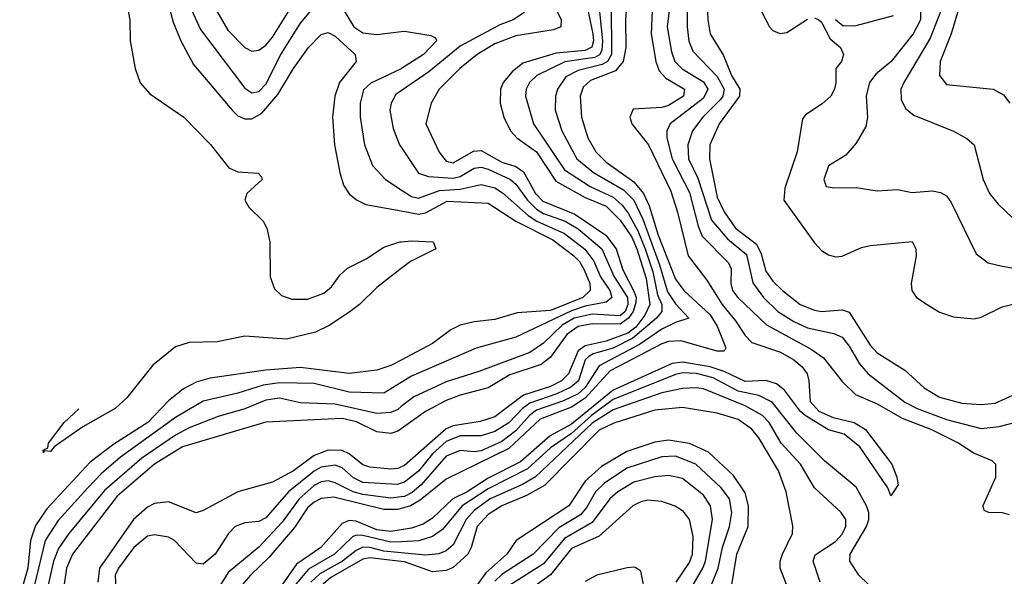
# Model space of a CAD drawing. Header units: inches. Extents: x 990535 to 1117859, y 769386 to 892122.
# Tile 314 of 656: x 1068902 to 1071736, y 780726 to 782331. Entities that reach past the tile are written whole.
import ezdxf

# ---------------------------------------------------------------- set-up
doc = ezdxf.new("R2010")
doc.units = ezdxf.units.IN
doc.header["$MEASUREMENT"] = 0
doc.layers.add('B0768', color=7, linetype='Continuous')
doc.layers.add('B0778', color=7, linetype='Continuous')

msp = doc.modelspace()

# ---------------------------------------------------------------- linework, layer by layer
at = {"layer": 'B0768', "color": 5}
for points, elevation in [([(1069310, 782449.3), (1069343.4, 782323.4), (1069365.5, 782270), (1069401.7, 782201.7), (1069513.5, 782070), (1069530, 782053.5), (1069550, 782044.4), (1069570, 782044.7), (1069598.5, 782061.5), (1069645.3, 782114.7), (1069690, 782190.1), (1069733.3, 782250), (1069770, 782288.1), (1069790, 782293.2), (1069810, 782283.2), (1069867.5, 782230), (1069870.1, 782210.1), (1069822.1, 782150), (1069809.2, 782110), (1069802.3, 782050), (1069808.5, 781970), (1069823.4, 781890), (1069834.1, 781854.1), (1069850, 781828.8), (1069871.2, 781811.2), (1069898.4, 781798.4), (1070000, 781779.4)], 2720), ([(1069420.5, 782440.5), (1069500.7, 782300.7), (1069550, 782250.1), (1069570, 782240.3), (1069590, 782243), (1069610, 782257.5), (1069630, 782280.5), (1069687.5, 782372.5)], 2760), ([(1069210.7, 782370.7), (1069218.8, 782330), (1069220.1, 782270), (1069234.6, 782190), (1069248.8, 782148.8), (1069276.9, 782116.9), (1069374.5, 782050), (1069451, 781971), (1069503.4, 781903.4), (1069530, 781892.3), (1069588.5, 781888.5), (1069597.7, 781877.8), (1069600.3, 781870), (1069556.1, 781830), (1069550.2, 781810), (1069561.5, 781790), (1069603.1, 781750), (1069613.6, 781730), (1069621.8, 781690), (1069622.9, 781590), (1069634.9, 781554.9), (1069655.6, 781535.6), (1069685, 781525), (1069730, 781525.3), (1069777.6, 781542.5), (1069799.3, 781560.7), (1069824.7, 781595.3), (1069845.5, 781614.5), (1069898.9, 781641.1), (1069950, 781675), (1069996.2, 781690), (1070000, 781690.3)], 2680), ([(1069391, 782371), (1069422.4, 782302.4), (1069550, 782133.4), (1069570, 782119.6), (1069590, 782123.6), (1069610, 782144.7), (1069653.4, 782230), (1069710, 782320.1), (1069750, 782367.5)], 2740), ([(1069828.3, 782368.3), (1069864.2, 782310), (1069890, 782293), (1069930, 782287.9), (1070000, 782296.5)], 2740), ([(1070000, 782189.3), (1069912.2, 782147.8), (1069891.2, 782128.8), (1069882.1, 782090), (1069882.3, 782050), (1069894.7, 781970), (1069917.2, 781910), (1069954.6, 781870), (1070000, 781840.4)], 2740), ([(1070000, 782125.4), (1069985, 782115), (1069971.1, 782090), (1069967.6, 782070), (1069976.8, 782016.8), (1069995.5, 781970), (1070000, 781963.3)], 2760), ([(1070000, 781613.2), (1069930, 781559.1), (1069880.3, 781510), (1069853.6, 781490), (1069795, 781450), (1069753.8, 781430), (1069670, 781409.5), (1069550, 781418.1), (1069470, 781402.2), (1069390, 781400.1), (1069350, 781387.7), (1069285.2, 781334.8), (1069210, 781241.2), (1069176.5, 781210), (1069083.2, 781156.8), (1069000.8, 781099.2), (1068990, 781086.5), (1068972.3, 781087.7), (1068970, 781082), (1068968.9, 781090), (1068983, 781097), (1068984.7, 781110), (1069029.4, 781170), (1069072, 781209.5)], 2680), ([(1070000, 781349.6), (1069970, 781333.8), (1069930, 781320.1), (1069850, 781311.2), (1069710, 781328.5), (1069610, 781320.3), (1069450, 781297.6), (1069410, 781286.4), (1069373.5, 781266.5), (1069330, 781232.1), (1069270.5, 781169.5), (1069172.6, 781107.4), (1069104.3, 781055.7), (1068979.5, 780920.5), (1068947.1, 780872.9), (1068932.8, 780830), (1068925.6, 780750), (1068901.8, 780670)], 2720), ([(1070000, 781284.6), (1069950, 781254.2), (1069850, 781256.9), (1069750, 781282.2), (1069650, 781284), (1069602.9, 781277.1), (1069530, 781254), (1069430, 781231.5), (1069350, 781184.4), (1069192.1, 781070), (1069137.3, 781022.7), (1069098.2, 780981.8), (1069012.7, 780887.3), (1068974.7, 780830), (1068936.6, 780670), (1068924.1, 780570), (1068928.1, 780530), (1068967.6, 780410), (1068978, 780350), (1068998.1, 780290), (1069013, 780210), (1069015.3, 780170), (1069010.6, 780110.6), (1068992.7, 780000)], 2740), ([(1070000, 781215.4), (1069990, 781207.6), (1069970, 781198.2), (1069930, 781196), (1069810, 781222.8), (1069710, 781226.4), (1069650, 781239.7), (1069610, 781234.1), (1069550, 781209.1), (1069472.8, 781187.2), (1069390, 781154.6), (1069350, 781132.9), (1069253.3, 781066.7), (1069146.1, 780973.9), (1069043, 780850), (1069013.6, 780806.4), (1068999.3, 780770), (1068972.5, 780650)], 2760), ([(1070000, 781151.5), (1069990, 781144.4), (1069970, 781138.3), (1069930, 781143.3), (1069871.3, 781171.3), (1069830, 781181), (1069610, 781170.6), (1069370, 781099.6), (1069290, 781049.5), (1069182.1, 780957.9), (1069053.7, 780790), (1069036.9, 780750), (1069027.7, 780690), (1069031.3, 780631.3), (1069058.4, 780570), (1069064.3, 780530), (1069062.6, 780490), (1069052.3, 780447.7), (1069046.5, 780390), (1069057.7, 780310), (1069062.1, 780170), (1069053.8, 780070), (1069068.1, 780000)], 2780), ([(1070000, 781041.6), (1069990, 781037.4), (1069970, 781035.5), (1069910, 781041.1), (1069890, 781047.7), (1069850, 781079), (1069830, 781088.8), (1069790, 781090.4), (1069750, 781074.6), (1069690, 781030.5), (1069630, 780998.2), (1069530, 780969.5), (1069430, 780916.4), (1069410, 780909.9), (1069330, 780941.6), (1069290, 780936), (1069270, 780925.6), (1069229.2, 780890), (1069131.5, 780750), (1069127, 780710)], 2820), ([(1070000, 780994.7), (1069988.7, 780991.3), (1069890, 780997.1), (1069862.9, 781010), (1069830, 781039.2), (1069810, 781047.2), (1069770, 781040.6), (1069750, 781029.3), (1069676.1, 780970), (1069610, 780895.3), (1069590, 780884.8), (1069550, 780881), (1069522.2, 780870), (1069503, 780850), (1069464.5, 780790), (1069430, 780761.1), (1069410, 780764), (1069347, 780830), (1069330, 780839.1), (1069290, 780846.5), (1069270, 780841.8), (1069230, 780809.3), (1069186, 780750), (1069176.5, 780730), (1069178.8, 780690)], 2840), ([(1070000, 780955.3), (1069970, 780951.7), (1069890, 780962.2), (1069861.8, 780970), (1069810, 780996.2), (1069790, 781001.8), (1069770, 780998.9), (1069750, 780988.6), (1069706.2, 780950), (1069657.1, 780882.9), (1069590, 780810.6), (1069502.4, 780737.6), (1069470, 780686.9)], 2860), ([(1070000, 780922.2), (1069990, 780919.3), (1069950, 780918.8), (1069805.8, 780954.2), (1069770, 780951), (1069750, 780940.6), (1069730, 780923.4), (1069693.1, 780866.9), (1069619.4, 780780.6), (1069566.6, 780730), (1069498.3, 780650), (1069470, 780633.8), (1069395.4, 780604.6), (1069335.3, 780564.7), (1069241.7, 780470), (1069217.9, 780430), (1069186.9, 780270), (1069184.1, 780184.1), (1069193.8, 780106.3), (1069203.9, 780070), (1069247.6, 780000)], 2880), ([(1070000, 780860.4), (1069970, 780855.6), (1069930, 780860.2), (1069870, 780885), (1069850, 780887.4), (1069830, 780879), (1069769, 780810), (1069698.5, 780761.5), (1069650, 780691)], 2920), ([(1070000, 780826.3), (1069970, 780824.6), (1069890, 780843.8), (1069870, 780844.7), (1069859.7, 780840.3), (1069807.6, 780790), (1069732.8, 780747.2), (1069651.4, 780650)], 2940), ([(1070000, 780794), (1069950, 780798.6), (1069910, 780809.8), (1069890, 780810.6), (1069870, 780801.3), (1069831.5, 780770), (1069766, 780733.9), (1069740, 780710)], 2960), ([(1070000, 780768.9), (1069910, 780779.6), (1069890, 780775.8), (1069797.2, 780722.8), (1069775.7, 780704.3), (1069730.5, 780650), (1069630, 780556.6), (1069549.7, 780510), (1069450.3, 780370), (1069439.5, 780350), (1069427.4, 780310), (1069428.2, 780290), (1069435.9, 780275.9), (1069495.9, 780235.9), (1069538.2, 780170), (1069544.6, 780150), (1069550.9, 780070), (1069550.1, 780010), (1069553.7, 780000)], 2980)]:
    msp.add_lwpolyline(points, dxfattribs=dict(at, elevation=elevation))
at = {"layer": 'B0778', "color": 5}
for points, elevation in [([(1070655.6, 782470), (1070645.6, 782330), (1070646.7, 782250), (1070639, 782210), (1070616.9, 782183.1), (1070545, 782155), (1070523.9, 782136.1), (1070515.7, 782110), (1070518.9, 782050), (1070537, 781990), (1070560.6, 781950), (1070590, 781920.4), (1070670, 781863), (1070697.6, 781830), (1070714.4, 781794.4), (1070740.3, 781710), (1070790, 781582.7), (1070813.6, 781550), (1070890, 781479.7), (1070910, 781447.7), (1070935.1, 781384.9), (1070930, 781375.4), (1070910, 781375.8), (1070804.9, 781404.9), (1070770, 781403.4), (1070750, 781396.6), (1070601.8, 781318.2), (1070530, 781240), (1070490, 781214.3), (1070400.4, 781179.6), (1070310, 781094.7), (1070130, 781006.7), (1070054.3, 780945.7), (1070026.8, 780930), (1070000, 780922.2)], 2880), ([(1070727.5, 782470), (1070719.9, 782290), (1070733, 782210), (1070743.1, 782183.1), (1070762, 782162), (1070815.4, 782130), (1070812.9, 782110), (1070770, 782083.5), (1070750, 782077.8), (1070667.7, 782072.3), (1070658.6, 782050), (1070664.4, 782030), (1070711.7, 781970), (1070776.1, 781836.1), (1070795.7, 781775.7), (1070826.5, 781650), (1070879.6, 781579.6), (1070923.8, 781510), (1070962.8, 781462.8), (1070990, 781420.7), (1071010, 781400.6), (1071092.3, 781372.3), (1071130.3, 781350.4), (1071154.2, 781330), (1071168.6, 781310), (1071173.6, 781290), (1071177, 781230), (1071202.5, 781202.5), (1071243.9, 781183.9), (1071304, 781170), (1071336.5, 781150), (1071412.2, 781050), (1071427.3, 781012.7), (1071430.4, 780990), (1071410, 780958), (1071401.3, 780981.3), (1071320.1, 781100.1), (1071275.7, 781135.7), (1071230, 781148.2), (1071162.9, 781190), (1071150, 781201), (1071103.3, 781263.3), (1071081, 781281), (1071050, 781290.5), (1070990, 781288.3), (1070930, 781316.6), (1070889.2, 781330), (1070810, 781343.4), (1070780.5, 781339.5), (1070610, 781262.6), (1070490, 781164.5), (1070428.7, 781131.3), (1070343.3, 781056.7), (1070250, 781008.9), (1070190, 780970.1), (1070149.2, 780950), (1070090, 780894.3), (1070063.2, 780876.8), (1070030, 780865.2), (1070000, 780860.4)], 2920), ([(1070823.8, 782450), (1070823.3, 782310), (1070828.4, 782268.4), (1070840.1, 782240.1), (1070910, 782166.8), (1070929.8, 782130), (1070926.1, 782110), (1070919.4, 782100.6), (1070868.1, 782050), (1070838.4, 782010), (1070824.9, 781970), (1070827.2, 781930), (1070854.1, 781874.1), (1070893.2, 781753.2), (1070939.5, 781699.5), (1070994.3, 781654.3), (1071012.7, 781572.7), (1071042.9, 781530), (1071084, 781490), (1071130, 781460.7), (1071170, 781442.6), (1071245.9, 781425.9), (1071270, 781415.2), (1071290, 781390.1), (1071319.2, 781339.2), (1071344.6, 781310), (1071450, 781228.4), (1071485.1, 781210), (1071570, 781178.2), (1071670, 781152.8), (1071721.7, 781158.3), (1071824.8, 781184.8)], 2960), ([(1070562.9, 782430), (1070579.8, 782270), (1070577.8, 782242.2), (1070571, 782229), (1070558, 782222), (1070470.9, 782209.1), (1070390.6, 782170), (1070369.3, 782150), (1070359.9, 782130), (1070358.3, 782110), (1070381.2, 782030), (1070470, 781898.1), (1070543.9, 781850), (1070610, 781819.5), (1070636.5, 781796.5), (1070653.4, 781773.4), (1070681.8, 781721.8), (1070702.3, 781670), (1070724.2, 781604.2), (1070737.6, 781537.6), (1070750, 781510), (1070750.8, 781489.2), (1070734.7, 781470), (1070666.8, 781413.2), (1070610, 781383.7), (1070552.8, 781367.2), (1070540.3, 781359.7), (1070529.5, 781350), (1070510.4, 781290), (1070488.7, 781271.3), (1070447.8, 781252.2), (1070370, 781225.7), (1070349.5, 781210.5), (1070310, 781168.7), (1070270, 781144), (1070230, 781131.2), (1070170, 781131.5), (1070130, 781115.3), (1070090, 781079.6), (1070050, 781029.7), (1070010, 780997.8), (1070000, 780994.7)], 2840), ([(1070879, 782430), (1070882.5, 782330), (1070889.3, 782290), (1070927.8, 782227.8), (1070950.6, 782170), (1070975.1, 782130), (1070973.7, 782110), (1070915.9, 782030), (1070888.4, 781970), (1070887.6, 781930), (1070910, 781819.4), (1070930, 781776.4), (1070962.8, 781730), (1071023.2, 781683.2), (1071036.2, 781656.2), (1071050, 781605.9), (1071070, 781577.5), (1071097.5, 781550), (1071149, 781510), (1071190, 781493), (1071210.1, 781490.1), (1071270, 781494.3), (1071290, 781488.1), (1071350, 781392.9), (1071370, 781370.1), (1071450, 781320.6), (1071505.3, 781270), (1071550, 781242.9), (1071614.1, 781225.9), (1071670, 781221.3), (1071710, 781225.9), (1071770, 781252.4)], 2980), ([(1070000, 782367.9), (1070130, 782370.7), (1070210, 782392.3), (1070270, 782391.8), (1070350.1, 782410.1), (1070362.7, 782390), (1070365, 782370), (1070353.4, 782350), (1070322.3, 782330), (1070284.5, 782315.5), (1070170, 782253.9), (1070079.3, 782180.7), (1070000, 782125.4)], 2760), ([(1070526.7, 782410), (1070552, 782290), (1070554.1, 782270), (1070548.8, 782251.2), (1070530, 782241.6), (1070445.9, 782234.1), (1070350, 782205.5), (1070319.4, 782180.6), (1070294.1, 782150), (1070285.5, 782130), (1070284.8, 782090), (1070295.2, 782050), (1070315, 782010), (1070333, 781990), (1070389.9, 781949.9), (1070444.9, 781864.9), (1070530, 781818), (1070590, 781793.5), (1070630, 781752.8), (1070663.6, 781703.6), (1070678.6, 781670), (1070705.1, 781585.1), (1070715.6, 781510), (1070701.2, 781478.8), (1070675.1, 781444.9), (1070652.8, 781427.2), (1070590, 781403.7), (1070530, 781390.8), (1070510, 781376.6), (1070481.5, 781310), (1070462, 781290), (1070430, 781273.4), (1070351.8, 781248.2), (1070270, 781186.3), (1070227.3, 781172.7), (1070150, 781160), (1070130, 781151.2), (1070010, 781045.8), (1070000, 781041.6)], 2820), ([(1070775.2, 782390), (1070766.2, 782310), (1070778.1, 782238.1), (1070787.9, 782210), (1070808.7, 782188.7), (1070870, 782151.1), (1070882.6, 782130), (1070870, 782104.7), (1070774.2, 782030), (1070764.4, 782010), (1070764.8, 781990), (1070780.2, 781930), (1070830, 781833), (1070855.1, 781735.1), (1070866.7, 781706.7), (1070942, 781630), (1070950, 781613), (1070949.3, 781570.7), (1070954, 781550), (1070968.8, 781530), (1071051.4, 781451.4), (1071180.7, 781380.7), (1071216.2, 781356.2), (1071270, 781287.5), (1071308.2, 781250), (1071370, 781224), (1071442.2, 781182.2), (1071526.4, 781150), (1071605.3, 781110), (1071650, 781081.7), (1071700.6, 781060.6), (1071711, 781050), (1071710.8, 781010.8), (1071674.7, 780930), (1071677.3, 780917.3), (1071691, 780911), (1071729.9, 780910.1), (1071750, 780904.6)], 2940), ([(1070437.8, 782377.8), (1070460.8, 782330), (1070459.7, 782310), (1070438.9, 782301.1), (1070330, 782283.7), (1070270, 782260.6), (1070219.2, 782230), (1070168.8, 782190), (1070109.1, 782130), (1070086.1, 782090), (1070071.1, 782030), (1070109.2, 781949.2), (1070130, 781923.3), (1070150, 781917.9), (1070208, 781952), (1070230, 781953.8), (1070290, 781919.8), (1070330, 781907.7), (1070351.8, 781891.8), (1070387, 781830), (1070407.7, 781807.7), (1070499.5, 781770), (1070589.5, 781710), (1070619.2, 781670), (1070638, 781610), (1070670, 781548.6), (1070676.1, 781530), (1070675.1, 781515.1), (1070668.3, 781490), (1070654.4, 781470), (1070630, 781452.9), (1070550, 781454.5), (1070510, 781446.1), (1070476.5, 781423.5), (1070430, 781358.1), (1070403.4, 781336.6), (1070313, 781307), (1070250, 781270), (1070170, 781248.9), (1070130, 781233.1), (1070070, 781201.9), (1070000, 781151.5)], 2780), ([(1070604.3, 782375.7), (1070605.5, 782230), (1070593.7, 782210), (1070578.9, 782201.1), (1070510, 782184.2), (1070474.4, 782165.6), (1070450.1, 782130), (1070444.4, 782110), (1070443.5, 782070), (1070462.3, 782010), (1070505.3, 781930), (1070553.4, 781890), (1070639.8, 781839.8), (1070670, 781810.1), (1070695.9, 781755.9), (1070743.9, 781623.9), (1070766.4, 781546.4), (1070790, 781512.2), (1070828.2, 781470), (1070790, 781458.2), (1070750, 781438.8), (1070685.9, 781394.1), (1070570, 781333.3), (1070530, 781270.2), (1070510, 781252.7), (1070467.4, 781232.6), (1070390, 781205.5), (1070369.7, 781190.3), (1070330, 781145.7), (1070290, 781115.1), (1070230, 781088.1), (1070210, 781085.4), (1070170, 781089.1), (1070130, 781072.6), (1070057.7, 780990), (1070031.9, 780968.1), (1070010, 780956.4), (1070000, 780955.3)], 2860), ([(1071036.4, 782356.4), (1071060.4, 782310), (1071070, 782299.1), (1071090, 782290.8), (1071110, 782293.3), (1071170, 782332.1)], 3020), ([(1071562.1, 782377.9), (1071523, 782277), (1071447.5, 782150), (1071438.7, 782130), (1071439.4, 782099.4), (1071453.2, 782073.2), (1071475.5, 782055.5), (1071590, 782009.2), (1071628.6, 781988.6), (1071650, 781970.3), (1071675.8, 781870), (1071693.9, 781830), (1071718.9, 781798.9), (1071759.8, 781759.8)], 3060), ([(1071607.4, 782370), (1071583.8, 782290), (1071552, 782210), (1071550.1, 782170.1), (1071570, 782143.5), (1071704, 782130), (1071733.6, 782113.6), (1071751.9, 782090)], 3080), ([(1071190, 782335.7), (1071202.1, 782330), (1071210, 782323.6), (1071234.9, 782274.9), (1071265, 782250), (1071273.8, 782230), (1071267.5, 782210), (1071251.5, 782190), (1071251.3, 782148.7), (1071247.5, 782130), (1071236.6, 782110), (1071212.3, 782087.8), (1071164.1, 782055.9), (1071155.4, 782044.6), (1071140.2, 781950), (1071104.6, 781844.6), (1071101.5, 781810), (1071190, 781687.3), (1071210, 781665.5), (1071230, 781652.8), (1071250, 781647.4), (1071270, 781649.1), (1071325.7, 781674.3), (1071350, 781680.3), (1071470.9, 781690.9), (1071481.8, 781670), (1071482.6, 781650), (1071468.3, 781570), (1071470.2, 781550), (1071484, 781530), (1071514.3, 781510), (1071550, 781487.9), (1071590, 781474.3), (1071650, 781468.5), (1071670, 781472.9), (1071730, 781503.5), (1071810, 781523.3)], 3020), ([(1071495.2, 782355.2), (1071495.3, 782330), (1071473.8, 782290), (1071410.5, 782210), (1071366.2, 782173.8), (1071347.8, 782150), (1071338.7, 782110), (1071342.1, 782050), (1071337.6, 782022.4), (1071310, 781974.5), (1071279.9, 781940.1), (1071230, 781909.2), (1071217.1, 781870), (1071224, 781850), (1071246.1, 781846.1), (1071310, 781847.2), (1071370, 781837.8), (1071430, 781841.5), (1071470, 781832.2), (1071530, 781837), (1071552.6, 781832.6), (1071570, 781822.6), (1071583.6, 781803.6), (1071655.8, 781655.8), (1071690, 781630.2), (1071730, 781620.5), (1071770, 781614)], 3040), ([(1071250, 782330.9), (1071272.7, 782312.7), (1071310, 782314.1), (1071417.3, 782342.7)], 3040), ([(1070000, 782296.5), (1070010, 782297.7), (1070085.3, 782285.3), (1070098.6, 782278.6), (1070101.5, 782270), (1070064.1, 782230), (1070001.4, 782190), (1070000, 782189.3)], 2740), ([(1070000, 781963.3), (1070050, 781888.6), (1070078.3, 781878.3), (1070150, 781873.4), (1070170, 781878.9), (1070210, 781902.6), (1070230, 781905.5), (1070250, 781899.4), (1070315.1, 781870), (1070330, 781856.5), (1070363.3, 781810), (1070390, 781784.4), (1070410, 781772.5), (1070472.2, 781750), (1070510, 781727.7), (1070577.4, 781670), (1070613.3, 781590), (1070651.4, 781530), (1070652.5, 781510), (1070644.9, 781490), (1070630, 781476.8), (1070550, 781482.3), (1070498.4, 781470), (1070463.2, 781450), (1070410, 781398.3), (1070370, 781371.4), (1070223.4, 781316.6), (1070130, 781287.2), (1070036.2, 781243.8), (1070000, 781215.4)], 2760), ([(1070000, 781840.4), (1070030, 781820.9), (1070050, 781816.6), (1070110, 781838.7), (1070170, 781842.2), (1070230, 781856), (1070270, 781845.7), (1070291.7, 781831.7), (1070365.8, 781765.8), (1070390.4, 781750), (1070470, 781714.1), (1070528.8, 781668.8), (1070554.6, 781634.6), (1070574.3, 781590), (1070600.7, 781550), (1070606.4, 781530), (1070590, 781516.5), (1070530, 781504.9), (1070490, 781491.1), (1070330, 781416.1), (1070215.7, 781384.3), (1070030, 781302.9), (1070000, 781284.6)], 2740), ([(1070000, 781779.4), (1070050, 781770), (1070070, 781774.2), (1070132.1, 781807.9), (1070250, 781802.1), (1070329.7, 781750), (1070436.3, 781696.3), (1070496.9, 781650), (1070513.4, 781633.4), (1070526.9, 781610), (1070542.7, 781570), (1070543.7, 781556.3), (1070543.9, 781550), (1070522.7, 781530), (1070430, 781492.4), (1070334.4, 781485.6), (1070270, 781466.2), (1070210, 781459.7), (1070169.8, 781450.2), (1070143, 781437), (1070090, 781397), (1070000, 781349.6)], 2720), ([(1070000, 781690.3), (1070030, 781693), (1070092, 781690), (1070099.5, 781670), (1070026.4, 781633.6), (1070000, 781613.2)], 2680), ([(1071370, 780679), (1071317.3, 780730), (1071291.4, 780770), (1071292.3, 780790), (1071339.6, 780870), (1071346, 780890), (1071346, 780910), (1071339.6, 780930), (1071310, 780983.4), (1071219, 781059), (1071138.8, 781138.8), (1071068.4, 781228.4), (1071030, 781247.3), (1070970, 781260.5), (1070898.3, 781298.3), (1070850, 781310.8), (1070810, 781312.8), (1070790, 781308.5), (1070610, 781235.6), (1070548.4, 781190), (1070490, 781138.2), (1070430, 781096.6), (1070363.7, 781036.3), (1070250, 780978.9), (1070175.7, 780930), (1070118.6, 780861.4), (1070090, 780840.8), (1070050.8, 780829.2), (1070000, 780826.3)], 2940), ([(1071206.7, 780710), (1071185.9, 780770), (1071192, 780788), (1071250, 780827.2), (1071270, 780847.9), (1071280.6, 780870), (1071280.4, 780890), (1071266.9, 780910), (1071190, 780981.5), (1071149.9, 781050), (1071093.6, 781110), (1071059.8, 781170), (1071040.5, 781190), (1070990, 781218), (1070870, 781266.3), (1070850, 781269.9), (1070810, 781267.7), (1070750, 781254.9), (1070610, 781206.3), (1070550, 781167.5), (1070386.8, 781013.2), (1070349.3, 780990.7), (1070256.6, 780950), (1070210, 780916.6), (1070187, 780890), (1070150, 780817.1), (1070130, 780799.9), (1070108.3, 780791.7), (1070070, 780787.7), (1070000, 780794)], 2960), ([(1071113.9, 780690), (1071090.8, 780750), (1071090.7, 780770), (1071097.4, 780790), (1071127, 780850), (1071127.7, 780872.3), (1071108.4, 780970), (1071086.1, 781030), (1071030, 781125.8), (1071010, 781150.3), (1070970, 781178.1), (1070910, 781196.6), (1070810, 781213.1), (1070730, 781205), (1070612.6, 781167.4), (1070570, 781147.9), (1070412.2, 780987.8), (1070360.9, 780959.1), (1070289.7, 780930), (1070250, 780904.8), (1070218.4, 780870), (1070201.7, 780810), (1070191.6, 780790), (1070150, 780751.9), (1070130, 780743), (1070090, 780739.5), (1070010, 780767.8), (1070000, 780768.9)], 2980), ([(1070949.6, 780690), (1070966.3, 780790), (1070998.5, 780870), (1071000.3, 780930), (1070990, 780966.7), (1070957.1, 781017.1), (1070884.7, 781084.7), (1070830, 781108.8), (1070770, 781119.1), (1070730, 781113.4), (1070650, 781086), (1070576.8, 781043.2), (1070530, 781001), (1070483.1, 780930), (1070330.6, 780829.4), (1070304.5, 780790), (1070243.5, 780736.5), (1070201.5, 780678.4)], 3020), ([(1070888.3, 780690), (1070912.2, 780750), (1070925.2, 780810), (1070945.2, 780870), (1070951.7, 780910), (1070944.8, 780950), (1070921.4, 780981.4), (1070847.9, 781050), (1070790, 781072.7), (1070750, 781070.7), (1070650, 781037.9), (1070585.1, 780994.9), (1070559.8, 780970), (1070534.2, 780925.8), (1070515.9, 780904.1), (1070454, 780866), (1070380.4, 780790), (1070290, 780731.6), (1070270, 780713)], 3040), ([(1070833.9, 780690), (1070868.8, 780750), (1070875.7, 780770), (1070896.6, 780890), (1070890.9, 780930), (1070870, 780959.9), (1070810, 781008.3), (1070770, 781016.9), (1070730, 781013.3), (1070670, 780997.4), (1070624.2, 780970), (1070601.1, 780950), (1070550, 780881.6), (1070470, 780835.4), (1070410, 780762.6), (1070310, 780699.5)], 3060), ([(1070791.5, 780710), (1070830, 780766.7), (1070838.4, 780790), (1070841, 780841), (1070830, 780889.8), (1070812.9, 780912.9), (1070788.7, 780928.7), (1070750, 780942.2), (1070710, 780945.6), (1070690, 780941.5), (1070667.3, 780930), (1070570, 780842.6), (1070490, 780806.7), (1070430, 780730.5), (1070330, 780658.8)], 3080), ([(1070704.5, 780670), (1070690, 780741.4), (1070672.4, 780752.4), (1070650.9, 780750.9), (1070563.2, 780730), (1070530, 780711.2)], 3120)]:
    msp.add_lwpolyline(points, dxfattribs=dict(at, elevation=elevation))

doc.saveas('drawing.dxf')
